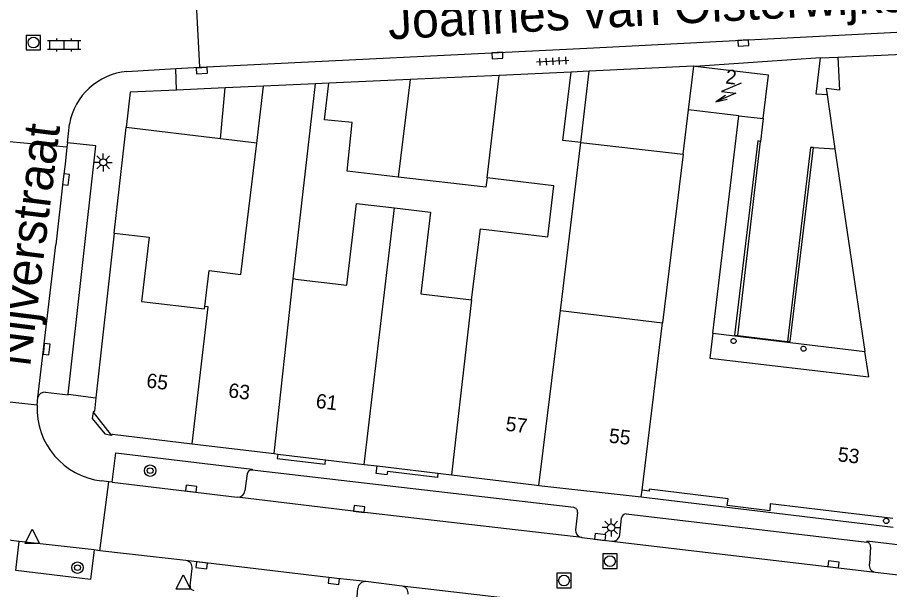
# Model space of a CAD drawing. Extents: x 132998 to 136004, y 396998 to 398512.
# Drawn here: x 134379.9 to 134440.5, y 397093.7 to 397133.5 of the extents above; entities that cross this region are included whole.
import ezdxf

# ---------------------------------------------------------------- set-up
doc = ezdxf.new("R2010")
doc.units = 0
for name, color, linetype in [('gg-afsc-erfafscheiding', 7, 'Continuous'), ('gg-afsc-hekwerk', 7, 'Continuous'), ('gg-afsc-muur', 7, 'Continuous'), ('gg-anno-huisnummerreeks BGT', 7, 'Continuous'), ('gg-anno-openbare ruimte label', 7, 'Continuous'), ('gg-bbg-bijgebouw', 7, 'Continuous'), ('gg-bbg-gedigitaliseerde bebouwing', 7, 'Continuous'), ('gg-bbg-gedigitaliseerde bijgebouw', 7, 'Continuous'), ('gg-bbg-hoofdgebouw', 7, 'Continuous'), ('gg-bbg-luifel en loopbrug', 7, 'Continuous'), ('gg-bbg-onder overbouw', 7, 'Continuous'), ('gg-bbg-pand overbouw', 7, 'Continuous'), ('gg-bbg-pandafbakening', 7, 'Continuous'), ('gg-bbg-pilaar onder overbouw', 7, 'Continuous'), ('gg-bbg-tussenscheiding', 7, 'Continuous'), ('gg-knt-verharding', 7, 'Continuous'), ('gg-knt-verharding nz', 7, 'Continuous'), ('gt-grn-weggrens', 7, 'Continuous'), ('gt-symb-boom', 7, 'Continuous'), ('gt-symb-klinker verharding', 7, 'Continuous'), ('gt-symb-kolk', 7, 'Continuous'), ('gt-symb-lichtmast', 7, 'Continuous'), ('gt-symb-rioolschacht', 7, 'Continuous'), ('gt-symb-tegel verharding', 7, 'Continuous'), ('gt-symb-trafo symbool', 7, 'Continuous'), ('gt-symb-waterafsluiter', 7, 'Continuous')]:
    doc.layers.add(name, color=color, linetype=linetype)

# ---------------------------------------------------------------- blocks, each defined once
blk = doc.blocks.new('gt0-KOLK')
at = {"layer": 'gt-symb-kolk'}
blk.add_lwpolyline([(0, 0), (0.375, 0), (0.375, 0.4), (-0.375, 0.4), (-0.375, 0), (0, 0)], dxfattribs=at)
blk = doc.blocks.new('gt0-TEG1')
at = {"layer": 'gt-symb-tegel verharding'}
for p, q in [((-1.125, 0), (1.125, 0)), ((-0.9, -0.25), (-0.9, 0.25)), ((-0.45, -0.25), (-0.45, 0.25)), ((0, -0.25), (0, 0.25)), ((0.45, -0.25), (0.45, 0.25)), ((0.9, -0.25), (0.9, 0.25))]:
    blk.add_line(p, q, dxfattribs=at)
blk = doc.blocks.new('gt0-HSP')
at = {"layer": 'gt-symb-trafo symbool'}
for points in [[(0.771, 0.746), (-0.529, -0.004), (0.471, -0.004), (-0.829, -0.754)], [(-0.217, -0.24), (-0.829, -0.754), (-0.077, -0.48)]]:
    blk.add_lwpolyline(points, dxfattribs=at)
blk = doc.blocks.new('gt0-KL1')
at = {"layer": 'gt-symb-klinker verharding'}
for p, q in [((-1.15, 0.3), (1.15, 0.3)), ((-1, -0.3), (-1, 0.3)), ((-0.5, 0.3), (-0.5, 0.45)), ((0, -0.3), (0, 0.3)), ((0.5, 0.3), (0.5, 0.45)), ((1, -0.3), (1, 0.3)), ((-1.15, -0.3), (1.15, -0.3)), ((-0.5, -0.45), (-0.5, -0.3)), ((0.5, -0.45), (0.5, -0.3))]:
    blk.add_line(p, q, dxfattribs=at)
blk = doc.blocks.new('gt0-RS')
at = {"layer": 'gt-symb-rioolschacht'}
blk.add_lwpolyline([(-0.5, -0.5), (0.5, -0.5), (0.5, 0.5), (-0.5, 0.5)], close=True, dxfattribs=at)
blk.add_circle((0, 0), 0.375, dxfattribs=at)
blk = doc.blocks.new('gt0-LMAST')
at = {"layer": 'gt-symb-lichtmast'}
for p, q in [((-0.005, 0.246), (-0.005, 0.621)), ((-0.182, 0.173), (-0.447, 0.438)), ((0.172, 0.173), (0.437, 0.438)), ((-0.255, -0.004), (-0.63, -0.004)), ((-0.182, -0.181), (-0.447, -0.446)), ((-0.005, -0.254), (-0.005, -0.629)), ((0.437, -0.446), (0.172, -0.181)), ((0.245, -0.004), (0.62, -0.004))]:
    blk.add_line(p, q, dxfattribs=at)
blk.add_circle((-0.005, -0.004), 0.25, dxfattribs=at)
blk = doc.blocks.new('gt0-WAFSL')
at = {"layer": 'gt-symb-waterafsluiter'}
for p, q in [((-0.5, -0.333), (0, 0.667)), ((0, 0.667), (0.5, -0.333)), ((0.5, -0.333), (-0.5, -0.333))]:
    blk.add_line(p, q, dxfattribs=at)
blk = doc.blocks.new('gt0-BOOM')
at = {"layer": 'gt-symb-boom'}
for radius in [0.4, 0.2]:
    blk.add_circle((0, 0), radius, dxfattribs=at)

msp = doc.modelspace()

# ---------------------------------------------------------------- linework, layer by layer
at = {"layer": 'gg-afsc-erfafscheiding'}
msp.add_line((134419.67, 397129.73), (134418.404, 397129.672), dxfattribs=at)
at = {"layer": 'gg-afsc-hekwerk'}
for p, q in [((134431.761, 397126.447), (134431.572, 397124.856)), ((134435.248, 397124.437), (134436.743, 397124.347)), ((134430.001, 397111.361), (134433.441, 397110.962))]:
    msp.add_line(p, q, dxfattribs=at)
at = {"layer": 'gg-afsc-muur'}
for p, q in [((134401.589, 397128.908), (134400.66, 397128.866)), ((134386.67, 397118.47), (134387.5, 397125.813)), ((134430.001, 397111.361), (134431.572, 397124.856))]:
    msp.add_line(p, q, dxfattribs=at)
for points in [[(134431.572, 397124.856), (134431.387, 397124.896), (134429.774, 397111.395), (134430.001, 397111.361)], [(134435.248, 397124.437), (134435.048, 397124.44), (134433.441, 397110.962)], [(134433.441, 397110.962), (134433.625, 397110.946), (134435.248, 397124.437)]]:
    msp.add_lwpolyline(points, dxfattribs=at)
at = {"layer": 'gg-bbg-bijgebouw'}
for p, q in [((134413.422, 397129.446), (134407.228, 397129.164)), ((134407.228, 397129.164), (134401.589, 397128.908)), ((134391, 397128.426), (134387.78, 397128.28)), ((134394.385, 397128.58), (134391, 397128.426))]:
    msp.add_line(p, q, dxfattribs=at)
msp.add_lwpolyline([(134426.94, 397130.08), (134426.909, 397130.084), (134419.67, 397129.73)], dxfattribs=at)
at = {"layer": 'gg-bbg-gedigitaliseerde bebouwing'}
for p, q in [((134396.565, 397124.723), (134397.043, 397128.701)), ((134399.109, 397115.313), (134400.66, 397128.866)), ((134395.47, 397115.618), (134396.565, 397124.723)), ((134417.674, 397113.109), (134419.084, 397124.774)), ((134426.192, 397123.967), (134424.762, 397112.257)), ((134411.49, 397113.853), (134412.12, 397118.784)), ((134399.267, 397115.294), (134399.109, 397115.313)), ((134417.674, 397113.109), (134424.762, 397112.257))]:
    msp.add_line(p, q, dxfattribs=at)
for points in [[(134419.084, 397124.774), (134417.842, 397124.915), (134418.404, 397129.672)], [(134412.12, 397118.784), (134416.791, 397118.219), (134417.21, 397121.771), (134412.568, 397122.332)], [(134399.267, 397115.294), (134402.827, 397114.866), (134403.511, 397120.549), (134406.133, 397120.233)], [(134406.133, 397120.233), (134408.644, 397119.931), (134407.963, 397114.277), (134411.49, 397113.853)], [(134386.67, 397118.47), (134389.09, 397118.199), (134388.553, 397113.743), (134392.942, 397113.215), (134392.962, 397113.384)], [(134392.962, 397113.384), (134393.264, 397115.884), (134395.47, 397115.618)]]:
    msp.add_lwpolyline(points, dxfattribs=at)
at = {"layer": 'gg-bbg-gedigitaliseerde bijgebouw'}
for p, q in [((134419.084, 397124.774), (134419.67, 397129.73)), ((134401.272, 397126.364), (134401.589, 397128.908)), ((134387.78, 397128.28), (134387.5, 397125.813)), ((134394.045, 397125.025), (134394.385, 397128.58)), ((134394.045, 397125.025), (134387.5, 397125.813)), ((134419.084, 397124.774), (134426.192, 397123.967))]:
    msp.add_line(p, q, dxfattribs=at)
for points in [[(134406.393, 397122.379), (134402.848, 397122.794), (134403.209, 397126.162), (134401.272, 397126.364)], [(134412.568, 397122.332), (134412.488, 397121.666), (134406.393, 397122.379)]]:
    msp.add_lwpolyline(points, dxfattribs=at)
at = {"layer": 'gg-bbg-hoofdgebouw'}
for p, q in [((134436.939, 397130.715), (134449.089, 397131.265)), ((134427.037, 397130.069), (134426.94, 397130.08)), ((134418.404, 397129.672), (134413.422, 397129.446)), ((134400.66, 397128.866), (134397.043, 397128.701)), ((134436.19, 397128.086), (134436.743, 397124.347)), ((134428.256, 397111.543), (134430.061, 397126.632)), ((134430.061, 397126.632), (134431.761, 397126.447)), ((134436.743, 397124.347), (134438.827, 397110.251)), ((134386.67, 397118.47), (134385.395, 397107.048)), ((134385.2, 397106.04), (134386.46, 397104.45)), ((134392.083, 397103.854), (134397.775, 397103.169)), ((134397.775, 397103.169), (134398.035, 397103.138)), ((134398.035, 397103.138), (134401.358, 397102.737)), ((134401.358, 397102.737), (134404.027, 397102.416)), ((134404.027, 397102.416), (134404.94, 397102.306)), ((134404.94, 397102.306), (134409.156, 397101.798)), ((134409.156, 397101.798), (134410.102, 397101.684)), ((134410.102, 397101.684), (134415.838, 397100.994)), ((134415.838, 397100.994), (134416.166, 397100.957)), ((134416.166, 397100.957), (134423.28, 397100.156))]:
    msp.add_line(p, q, dxfattribs=at)
for points in [[(134431.761, 397126.447), (134432.129, 397129.467), (134427.037, 397130.069)], [(134385.395, 397107.048), (134385.29, 397106.11), (134385.2, 397106.04)], [(134386.46, 397104.45), (134386.55, 397104.52), (134392.083, 397103.854)]]:
    msp.add_lwpolyline(points, dxfattribs=at)
at = {"layer": 'gg-bbg-luifel en loopbrug'}
for p, q in [((134397.043, 397128.701), (134394.385, 397128.58)), ((134396.565, 397124.723), (134394.045, 397125.025))]:
    msp.add_line(p, q, dxfattribs=at)
at = {"layer": 'gg-bbg-onder overbouw'}
for points in [[(134436.939, 397130.715), (134437.06, 397128.424), (134436.123, 397128.541), (134436.19, 397128.086)], [(134428.256, 397111.543), (134428.047, 397109.794), (134439.086, 397108.498), (134438.827, 397110.251)], [(134440.757, 397098.653), (134432.252, 397099.672), (134432.226, 397099.187), (134429.253, 397099.558), (134429.316, 397100.019), (134423.838, 397100.687), (134423.825, 397100.553), (134423.337, 397100.615)]]:
    msp.add_lwpolyline(points, dxfattribs=at)
at = {"layer": 'gg-bbg-pand overbouw'}
for p, q in [((134435.732, 397130.67), (134436.939, 397130.715)), ((134428.256, 397111.543), (134438.827, 397110.251)), ((134423.28, 397100.156), (134440.786, 397098.06))]:
    msp.add_line(p, q, dxfattribs=at)
msp.add_lwpolyline([(134436.19, 397128.086), (134435.447, 397128.148), (134435.732, 397130.67)], dxfattribs=at)
at = {"layer": 'gg-bbg-pandafbakening'}
msp.add_line((134423.28, 397100.156), (134423.337, 397100.615), dxfattribs=at)
at = {"layer": 'gg-bbg-pilaar onder overbouw'}
for points in [[(134429.868, 397110.968), (134429.851, 397110.916), (134429.82, 397110.871), (134429.775, 397110.839), (134429.723, 397110.821), (134429.669, 397110.821), (134429.617, 397110.838), (134429.572, 397110.869), (134429.54, 397110.914), (134429.522, 397110.966), (134429.522, 397111.02), (134429.539, 397111.072), (134429.57, 397111.117), (134429.615, 397111.149), (134429.667, 397111.167), (134429.721, 397111.167), (134429.773, 397111.15), (134429.818, 397111.119), (134429.85, 397111.074), (134429.868, 397111.022), (134429.868, 397110.968)], [(134434.49, 397110.291), (134434.443, 397110.319), (134434.407, 397110.361), (134434.386, 397110.411), (134434.381, 397110.466), (134434.394, 397110.519), (134434.422, 397110.566), (134434.464, 397110.602), (134434.514, 397110.623), (134434.569, 397110.628), (134434.622, 397110.615), (134434.669, 397110.587), (134434.705, 397110.545), (134434.726, 397110.495), (134434.731, 397110.44), (134434.718, 397110.387), (134434.69, 397110.34), (134434.648, 397110.304), (134434.598, 397110.283), (134434.543, 397110.278), (134434.49, 397110.291)], [(134440.352, 397098.671), (134440.407, 397098.646), (134440.449, 397098.607), (134440.477, 397098.556), (134440.489, 397098.5), (134440.482, 397098.442), (134440.458, 397098.389), (134440.419, 397098.347), (134440.368, 397098.319), (134440.312, 397098.307), (134440.254, 397098.314), (134440.201, 397098.338), (134440.159, 397098.377), (134440.131, 397098.428), (134440.119, 397098.484), (134440.126, 397098.542), (134440.15, 397098.595), (134440.189, 397098.637), (134440.24, 397098.665), (134440.299, 397098.677), (134440.352, 397098.671)]]:
    msp.add_lwpolyline(points, dxfattribs=at)
at = {"layer": 'gg-bbg-tussenscheiding'}
for p, q in [((134426.57, 397127.059), (134426.94, 397130.08)), ((134412.568, 397122.332), (134413.422, 397129.446)), ((134407.228, 397129.164), (134406.393, 397122.379)), ((134426.192, 397123.967), (134426.57, 397127.059)), ((134430.061, 397126.632), (134426.57, 397127.059)), ((134404.027, 397102.416), (134406.133, 397120.233)), ((134397.775, 397103.169), (134399.109, 397115.313)), ((134411.49, 397113.853), (134410.102, 397101.684)), ((134416.166, 397100.957), (134417.674, 397113.109)), ((134423.337, 397100.615), (134424.762, 397112.257))]:
    msp.add_line(p, q, dxfattribs=at)
msp.add_lwpolyline([(134392.083, 397103.854), (134393.201, 397113.357), (134392.962, 397113.384)], dxfattribs=at)
at = {"layer": 'gg-knt-verharding'}
for p, q in [((134392.616, 397130.008), (134392.365, 397134.924)), ((134419.97, 397131.363), (134448.997, 397132.847)), ((134392.616, 397130.008), (134419.97, 397131.363)), ((134387.546, 397129.717), (134390.952, 397129.912)), ((134390.952, 397129.912), (134392.616, 397130.008)), ((134383.419, 397124.758), (134383.56, 397126.059)), ((134383.381, 397124.448), (134379.402, 397124.836)), ((134383.419, 397124.758), (134383.381, 397124.448)), ((134381.311, 397106.534), (134377.361, 397106.973)), ((134381.311, 397106.534), (134381.366, 397107.058)), ((134395.904, 397101.771), (134395.749, 397100.58)), ((134418.589, 397099.418), (134396.242, 397102.025)), ((134385.677, 397096.423), (134386.285, 397101.201)), ((134386.285, 397101.201), (134385.79, 397101.269)), ((134386.536, 397101.171), (134386.285, 397101.201)), ((134386.536, 397101.171), (134395.218, 397100.149)), ((134418.854, 397099.081), (134418.718, 397097.867)), ((134421.789, 397097.513), (134421.906, 397098.714)), ((134422.246, 397098.989), (134438.95, 397097.015)), ((134380.074, 397097.068), (134371.834, 397098.072)), ((134419.166, 397097.328), (134421.233, 397097.082)), ((134385.27, 397096.47), (134380.074, 397097.068)), ((134439.215, 397096.691), (134439.131, 397095.498)), ((134385.677, 397096.423), (134385.27, 397096.47)), ((134391.653, 397095.735), (134385.677, 397096.423)), ((134391.935, 397093.988), (134392.079, 397095.186)), ((134439.545, 397094.925), (134455.839, 397093.038)), ((134406.675, 397093.967), (134404.14, 397094.272)), ((134403.581, 397093.807), (134403.47, 397092.628))]:
    msp.add_line(p, q, dxfattribs=at)
for points in [[(134383.461, 397107.285), (134385.401, 397124.546), (134383.419, 397124.758)], [(134381.885, 397107.43), (134383.457, 397107.253), (134383.461, 397107.285)], [(134385.2, 397106.04), (134385.14, 397105.604), (134386.006, 397104.551), (134386.46, 397104.45)], [(134386.536, 397101.171), (134386.776, 397103.217), (134396.25, 397102.095), (134396.242, 397102.025)], [(134398.035, 397103.138), (134397.998, 397102.826), (134401.321, 397102.431), (134401.358, 397102.737)], [(134409.156, 397101.798), (134409.121, 397101.5), (134405.645, 397101.919), (134405.619, 397101.703), (134404.877, 397101.79), (134404.94, 397102.306)], [(134385.27, 397096.47), (134385.023, 397094.41), (134379.84, 397095.037), (134380.074, 397097.068)], [(134456.093, 397095.036), (134438.958, 397097.084), (134438.95, 397097.015)]]:
    msp.add_lwpolyline(points, dxfattribs=at)
for centre, radius, start, end in [((134387.95, 397125.276), 4.459, 95.19426, 169.89169), ((134381.819, 397106.975), 0.46, 81.70916, 169.55394), ((134386.381, 397106.31), 5.075, 177.4666, 263.30984), ((134396.224, 397101.697), 0.328, 86.80134, 167.04687), ((134395.258, 397100.642), 0.495, 265.34074, 352.79009), ((134418.559, 397099.121), 0.298, 352.19039, 84.1691), ((134422.249, 397098.638), 0.351, 90.42335, 167.51014), ((134419.259, 397097.861), 0.541, 179.35153, 260.11308), ((134421.288, 397097.586), 0.507, 263.80307, 351.76117), ((134438.923, 397096.722), 0.294, 353.86884, 84.69071), ((134391.589, 397095.245), 0.494, 353.09177, 82.52802), ((134439.625, 397095.419), 0.501, 170.93724, 260.75997), ((134404.119, 397093.729), 0.543, 87.73551, 171.77474), ((134392.22, 397093.952), 0.287, 172.73539, 267.05001), ((134406.595, 397093.478), 0.496, 350.83848, 80.67461)]:
    msp.add_arc(centre, radius, start, end, dxfattribs=at)
at = {"layer": 'gg-knt-verharding nz'}
for p, q in [((134381.366, 397107.058), (134382.608, 397117.67)), ((134421.233, 397097.082), (134439.545, 397094.925)), ((134419.651, 397092.454), (134406.675, 397093.967))]:
    msp.add_line(p, q, dxfattribs=at)
for points in [[(134383.381, 397124.448), (134383.255, 397123.272), (134383.117, 397122.24), (134382.608, 397117.67)], [(134419.166, 397097.328), (134403.657, 397099.122), (134395.218, 397100.149)], [(134404.14, 397094.272), (134401.957, 397094.513), (134391.653, 397095.735)]]:
    msp.add_lwpolyline(points, dxfattribs=at)
at = {"layer": 'gt-grn-weggrens'}
for p, q in [((134435.732, 397130.67), (134427.037, 397130.069)), ((134391, 397128.426), (134390.952, 397129.912)), ((134383.461, 397107.285), (134385.395, 397107.048))]:
    msp.add_line(p, q, dxfattribs=at)

# ---------------------------------------------------------------- block references
at = {"layer": 'gt-symb-boom'}
for p in [(134389.168, 397101.982), (134384.119, 397095.243)]:
    msp.add_blockref('gt0-BOOM', p, dxfattribs=at)
at = {"layer": 'gt-symb-klinker verharding'}
msp.add_blockref('gt0-KL1', (134383.189, 397131.561), dxfattribs=at)
at = {"layer": 'gt-symb-kolk'}
for p, rotation in [((134430.371, 397131.895), -177.06949252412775), ((134413.282, 397131.024), -176.84560781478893), ((134392.745, 397129.967), -176.8456078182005), ((134383.117, 397122.24), -97.58706906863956), ((134381.766, 397110.45), -96.72162324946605), ((134391.983, 397100.528), -6.664577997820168), ((134403.657, 397099.122), -6.5995194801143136), ((134420.403, 397097.181), -6.7866849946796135), ((134392.766, 397095.602), 173.24632052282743), ((134436.621, 397095.272), -6.761692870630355), ((134401.957, 397094.513), 173.24632052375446)]:
    msp.add_blockref('gt0-KOLK', p, dxfattribs=dict(at, rotation=rotation))
at = {"layer": 'gt-symb-lichtmast'}
for p in [(134385.914, 397123.406), (134421.205, 397098.03)]:
    msp.add_blockref('gt0-LMAST', p, dxfattribs=at)
at = {"layer": 'gt-symb-rioolschacht'}
for p in [(134381.055, 397131.725), (134421.11, 397095.694), (134417.916, 397094.349)]:
    msp.add_blockref('gt0-RS', p, dxfattribs=at)
at = {"layer": 'gt-symb-tegel verharding', "rotation": -176.78837422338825}
msp.add_blockref('gt0-TEG1', (134417.129, 397130.424), dxfattribs=at)
at = {"layer": 'gt-symb-trafo symbool', "rotation": -6.973864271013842}
msp.add_blockref('gt0-HSP', (134429.379, 397128.264), dxfattribs=at)
at = {"layer": 'gt-symb-waterafsluiter'}
for p in [(134380.976, 397097.254), (134391.465, 397094.077)]:
    msp.add_blockref('gt0-WAFSL', p, dxfattribs=at)

# ---------------------------------------------------------------- texts
at = {"layer": 'gg-anno-huisnummerreeks BGT'}
for s, rotation, p in [('2', 353.3, (134429.103, 397128.883)), ('65', 353.1, (134388.866, 397107.767)), ('63', 353.2, (134394.559, 397107.081)), ('61', 353.1, (134400.636, 397106.35)), ('57', 353.2, (134413.824, 397104.761)), ('55', 353.6, (134421.004, 397103.934)), ('53', 353.2, (134436.904, 397102.64))]:
    msp.add_text(s, height=1, rotation=rotation, dxfattribs=at).set_placement(p)
at = {"layer": 'gg-anno-openbare ruimte label'}
for s, rotation, p in [('Joannes van Oisterwijkstraat', 3.1, (134405.749, 397131.936)), ('Nijverstraat', 82.9, (134380.816, 397109.139))]:
    msp.add_text(s, height=2.5, rotation=rotation, dxfattribs=at).set_placement(p)

doc.saveas('drawing.dxf')
